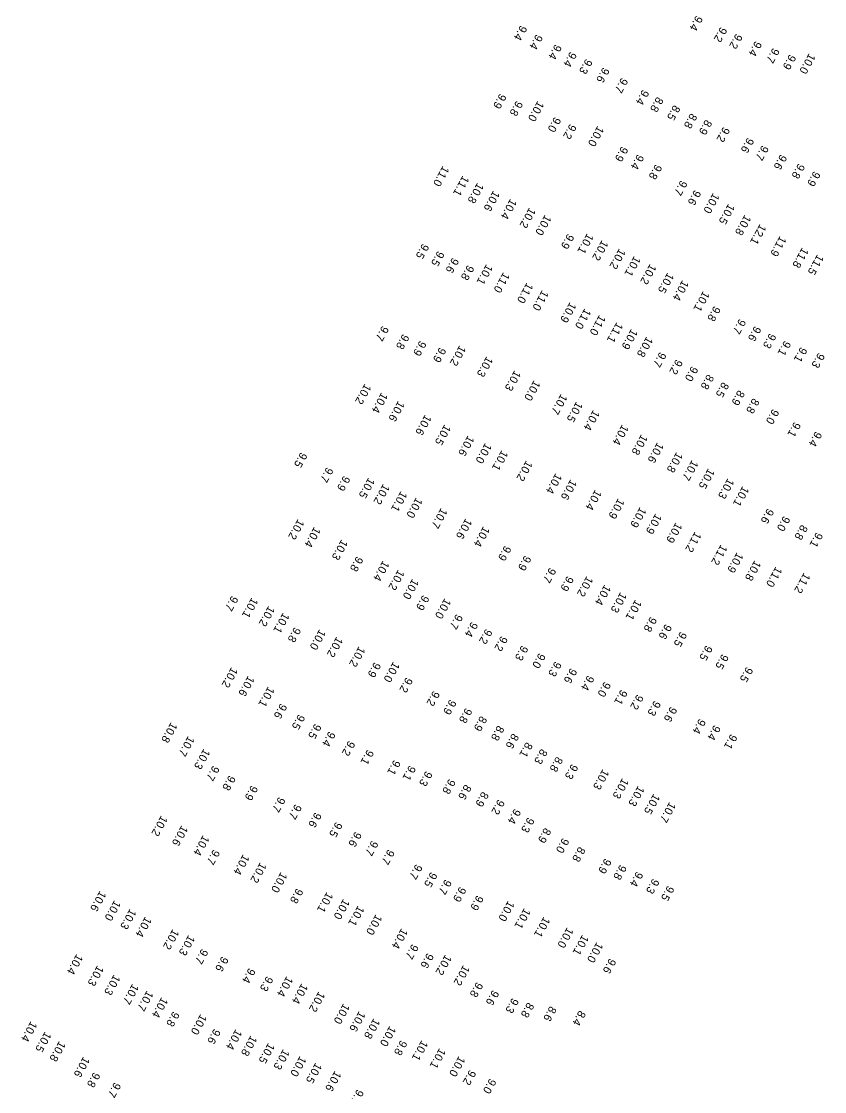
# Model space of a CAD drawing. Extents: x 988130 to 1132882, y 654656 to 841453.
# Drawn here: x 1052936 to 1053438, y 751779 to 752448 of the extents above; entities that cross this region are included whole.
import ezdxf

# ---------------------------------------------------------------- set-up
doc = ezdxf.new("R2010")
doc.units = 0
doc.layers.add('V-TOPO-SOUN', color=7, linetype='Continuous')

msp = doc.modelspace()

# ---------------------------------------------------------------- texts
at = {"layer": 'V-TOPO-SOUN'}
for s, p in [('9.4', (1053358.21, 752452.12)), ('9.4', (1053248.42, 752446.03)), ('9.2', (1053373.43, 752445.01)), ('9.2', (1053383.07, 752440.78)), ('9.4', (1053258.23, 752440.39)), ('9.4', (1053270.06, 752434.15)), ('9.4', (1053395.14, 752436.18)), ('9.4', (1053279.43, 752429.49)), ('9.7', (1053406.19, 752431.89)), ('9.9', (1053416.52, 752427.82)), ('10.0 ', (1053428.72, 752428.43)), ('9.3', (1053289.27, 752425.06)), ('9.6', (1053299.95, 752419.67)), ('9.7', (1053311.5, 752413.22)), ('9.9', (1053235.5, 752403.35)), ('9.4', (1053324.66, 752405.79)), ('8.8', (1053333.64, 752401.3)), ('9.8', (1053245.81, 752398.84)), ('10.0 ', (1053259.12, 752398.68)), ('8.5', (1053344.2, 752396.16)), ('9.0', (1053269.62, 752388.76)), ('8.8', (1053354.75, 752391.03)), ('9.2', (1053279.3, 752384.4)), ('10.0 ', (1053296.56, 752383.05)), ('8.9', (1053364.06, 752387.08)), ('9.2', (1053375.17, 752382.55)), ('9.6', (1053390.26, 752375.83)), ('9.9', (1053311.59, 752370.32)), ('9.7', (1053399.42, 752371.03)), ('9.4', (1053321.49, 752365.42)), ('9.6', (1053410.85, 752365.33)), ('11.0 ', (1053199.83, 752358.09)), ('9.8', (1053332.76, 752359.19)), ('9.8', (1053422.06, 752359.65)), ('9.9', (1053431.74, 752354.87)), ('11.1 ', (1053212.31, 752352.03)), ('10.8 ', (1053221.41, 752347.5)), ('9.7', (1053348.58, 752349.15)), ('10.6 ', (1053231.42, 752342.64)), ('9.6', (1053357.15, 752343.12)), ('10.0 ', (1053368.77, 752341.2)), ('10.4 ', (1053242.06, 752337.56)), ('10.5 ', (1053378.32, 752334.45)), ('10.2 ', (1053253.88, 752332.05)), ('10.0 ', (1053263.66, 752327.52)), ('10.8 ', (1053388.53, 752327.5)), ('12.1 ', (1053397.97, 752321.72)), ('9.9', (1053277.84, 752315.72)), ('10.1 ', (1053290.05, 752315.95)), ('11.9 ', (1053410.53, 752314.28)), ('9.5', (1053187.16, 752309.59)), ('10.2 ', (1053299.24, 752311.69)), ('11.8 ', (1053424.42, 752307.11)), ('9.5', (1053196.71, 752305)), ('9.6', (1053205.83, 752300.78)), ('10.2 ', (1053310.04, 752306.44)), ('10.1 ', (1053319.44, 752301.8)), ('11.5 ', (1053433.92, 752302.8)), ('9.8', (1053215.36, 752296.21)), ('10.1 ', (1053227.04, 752296.64)), ('10.2 ', (1053329.3, 752296.85)), ('11.0 ', (1053237.65, 752291.6)), ('10.5 ', (1053340.29, 752291.38)), ('10.4 ', (1053349.53, 752286.68)), ('11.0 ', (1053252.29, 752285.09)), ('11.0 ', (1053261.92, 752280.45)), ('10.1 ', (1053362.55, 752279.89)), ('10.9 ', (1053279.24, 752272.91)), ('11.0 ', (1053288.47, 752268.97)), ('9.8', (1053369.38, 752270.54)), ('11.0 ', (1053297.65, 752264.95)), ('11.1 ', (1053308.47, 752260.35)), ('9.7', (1053385.22, 752262.58)), ('9.7', (1053162.01, 752258.21)), ('10.9 ', (1053317.62, 752256.23)), ('9.6', (1053394.75, 752258.07)), ('9.3', (1053404.15, 752253.58)), ('9.8', (1053174.82, 752253.05)), ('9.9', (1053185.49, 752248.89)), ('10.8 ', (1053327.17, 752251.43)), ('9.1', (1053413.34, 752248.91)), ('9.9', (1053197.85, 752244.83)), ('10.2 ', (1053210.28, 752245.93)), ('9.7', (1053335.46, 752241.86)), ('9.1', (1053423.49, 752244.93)), ('9.3', (1053434.51, 752241.35)), ('10.3 ', (1053227.18, 752239.07)), ('9.2', (1053345.68, 752237.31)), ('10.3 ', (1053244.64, 752230.28)), ('9.0', (1053355.33, 752233.01)), ('8.8', (1053365.22, 752227.92)), ('10.2 ', (1053151.09, 752221.94)), ('10.0 ', (1053256.78, 752224.14)), ('8.5', (1053374.61, 752223.04)), ('10.4 ', (1053161.47, 752216.48)), ('10.7 ', (1053273.66, 752215.59)), ('8.9', (1053384.48, 752218)), ('10.6 ', (1053171.95, 752211.23)), ('10.5 ', (1053283.3, 752210.83)), ('8.8', (1053393.66, 752212.95)), ('10.6 ', (1053188.76, 752202.65)), ('10.4 ', (1053293.84, 752205.59)), ('9.0', (1053405.96, 752206.26)), ('10.5 ', (1053200.9, 752196.43)), ('10.4 ', (1053311.92, 752196.45)), ('9.1', (1053419.49, 752198.18)), ('10.6 ', (1053215.51, 752189.62)), ('10.8 ', (1053323.86, 752190.28)), ('9.4', (1053432.73, 752192.26)), ('10.0 ', (1053226.37, 752184.94)), ('10.1 ', (1053236.63, 752180.41)), ('10.6 ', (1053333.89, 752185.33)), ('9.5', (1053111.07, 752179.16)), ('10.2 ', (1053251.91, 752173.95)), ('10.8 ', (1053345.84, 752179.24)), ('10.7 ', (1053355.5, 752174.25)), ('9.7', (1053127.33, 752169.87)), ('10.5 ', (1053365.72, 752169.09)), ('9.9', (1053137.9, 752164.52)), ('10.5 ', (1053153.36, 752163.24)), ('10.4 ', (1053270.32, 752166)), ('10.6 ', (1053279.63, 752162.16)), ('10.3 ', (1053377.91, 752162.88)), ('10.2 ', (1053162.59, 752159.34)), ('10.1 ', (1053173.57, 752154.81)), ('10.4 ', (1053295.05, 752155.78)), ('10.1 ', (1053387.23, 752158.02)), ('10.0 ', (1053183.15, 752150.86)), ('10.9 ', (1053309.4, 752150.33)), ('10.7 ', (1053198.7, 752144.32)), ('10.9 ', (1053323.02, 752144.84)), ('10.9 ', (1053332.75, 752140.81)), ('9.6', (1053402.74, 752144.1)), ('10.2 ', (1053109.25, 752137.36)), ('10.6 ', (1053214.11, 752137.79)), ('10.4 ', (1053225.19, 752132.87)), ('10.9 ', (1053345.45, 752135.26)), ('9.0', (1053412.85, 752139.38)), ('8.8', (1053423.86, 752133.95)), ('10.4 ', (1053119.44, 752132.53)), ('11.2 ', (1053357.4, 752129.49)), ('9.1', (1053433.3, 752129.23)), ('10.3 ', (1053136.5, 752124.6)), ('9.9', (1053238.54, 752120.87)), ('11.2 ', (1053373.64, 752121.49)), ('9.8', (1053146.02, 752114.14)), ('9.9', (1053251.02, 752114.71)), ('10.9 ', (1053383.64, 752116.61)), ('10.4 ', (1053162.42, 752111.44)), ('9.7', (1053266.58, 752107.13)), ('10.8 ', (1053394.7, 752111.61)), ('11.0 ', (1053407.92, 752107.69)), ('10.2 ', (1053171.9, 752105.74)), ('10.0 ', (1053180.84, 752100.1)), ('9.9', (1053277.56, 752101.86)), ('10.2 ', (1053289.78, 752101.72)), ('11.2 ', (1053425.51, 752103.83)), ('10.4 ', (1053300.91, 752096.37)), ('9.7', (1053067.91, 752089.52)), ('10.1 ', (1053080.39, 752088.35)), ('9.9', (1053187.31, 752089.93)), ('10.0 ', (1053200.99, 752087.91)), ('10.3 ', (1053310.81, 752091.68)), ('10.1 ', (1053320.12, 752087.05)), ('10.2 ', (1053090.87, 752083.11)), ('10.1 ', (1053100, 752078.91)), ('9.7', (1053208.27, 752078.07)), ('9.4', (1053217.7, 752073.25)), ('9.8', (1053329.55, 752076.43)), ('9.8', (1053107.11, 752069.92)), ('10.0 ', (1053122.69, 752068.47)), ('9.2', (1053226.72, 752068.85)), ('9.6', (1053338.91, 752071.88)), ('9.5', (1053348.34, 752067.14)), ('10.2 ', (1053133.42, 752063.86)), ('9.2', (1053236.31, 752064.4)), ('10.2 ', (1053147.35, 752057.81)), ('9.3', (1053249.14, 752058.48)), ('9.0', (1053259.96, 752053.71)), ('9.5', (1053364.34, 752058.56)), ('9.5', (1053374.39, 752053.15)), ('9.9', (1053157.06, 752048.02)), ('10.0 ', (1053168.88, 752048.22)), ('9.3', (1053269.97, 752048.5)), ('10.2 ', (1053067.73, 752044.84)), ('10.6 ', (1053078.15, 752039.47)), ('9.6', (1053279.66, 752044.29)), ('9.4', (1053290.41, 752039.8)), ('9.5', (1053389.64, 752045.1)), ('10.1 ', (1053090.65, 752032.76)), ('9.2', (1053176.95, 752038.52)), ('9.0', (1053300.77, 752035.83)), ('9.2', (1053193.89, 752030.12)), ('9.1', (1053311.2, 752030.86)), ('9.2', (1053321.21, 752027.84)), ('9.6', (1053098.42, 752022.22)), ('9.9', (1053204.25, 752024.7)), ('9.8', (1053214.14, 752019.46)), ('9.3', (1053332.01, 752023.96)), ('9.6', (1053342.18, 752020.27)), ('9.5', (1053109.65, 752015.45)), ('8.9', (1053223.42, 752014.41)), ('9.4', (1053360.11, 752012.67)), ('10.8 ', (1053029.94, 752010.43)), ('9.5', (1053119.89, 752009.6)), ('8.8', (1053234.19, 752008.47)), ('9.4', (1053369.39, 752008.72)), ('10.7 ', (1053040.66, 752001.86)), ('9.4', (1053128.68, 752004.79)), ('8.6', (1053243.35, 752003.5)), ('9.1', (1053379.81, 752003.08)), ('10.3 ', (1053050.42, 751993.85)), ('9.2', (1053140.96, 751998.92)), ('9.1', (1053152.68, 751993.4)), ('8.1', (1053251.95, 751998.04)), ('8.3', (1053261.21, 751993.83)), ('9.1', (1053169.37, 751986.97)), ('8.8', (1053270.84, 751988.99)), ('9.7', (1053056.19, 751983.35)), ('9.1', (1053178.91, 751983.47)), ('9.3', (1053189.25, 751980.01)), ('9.3', (1053280.32, 751984.4)), ('10.3 ', (1053299.77, 751981.13)), ('9.8', (1053066.3, 751977.29)), ('9.8', (1053203.74, 751975.12)), ('10.3 ', (1053312.02, 751975.48)), ('9.9', (1053080.23, 751971.12)), ('8.6', (1053213.66, 751971.6)), ('8.9', (1053224.45, 751967.15)), ('10.3 ', (1053321.86, 751970.73)), ('10.5 ', (1053331.58, 751965.75)), ('9.7', (1053097.34, 751963.82)), ('9.7', (1053107.61, 751959.3)), ('9.2', (1053234.44, 751962.28)), ('10.7 ', (1053341.48, 751960.58)), ('9.6', (1053120, 751954.22)), ('9.4', (1053244.58, 751956.45)), ('10.2 ', (1053023.81, 751952.1)), ('10.6 ', (1053036.57, 751945.97)), ('9.5', (1053133.02, 751948.21)), ('9.3', (1053253, 751951.05)), ('10.4 ', (1053049.95, 751939.86)), ('9.6', (1053145.04, 751942.15)), ('8.9', (1053263.49, 751944.51)), ('9.7', (1053155.45, 751936.55)), ('9.0', (1053274.74, 751938.23)), ('8.8', (1053284.91, 751932.73)), ('9.7', (1053056.44, 751930.97)), ('10.4 ', (1053075.02, 751927.88)), ('9.7', (1053165.64, 751931.03)), ('10.2 ', (1053085.67, 751922.84)), ('9.7', (1053183.03, 751921.81)), ('9.9', (1053301.14, 751925.37)), ('9.8', (1053310.63, 751921.5)), ('10.0 ', (1053098.6, 751916.78)), ('9.5', (1053192.33, 751916.88)), ('9.4', (1053320.94, 751917.21)), ('9.3', (1053331.08, 751912.79)), ('9.8', (1053108.53, 751906.75)), ('9.7', (1053201.31, 751912.3)), ('9.9', (1053210.41, 751907.71)), ('9.5', (1053340.4, 751908.35)), ('10.6 ', (1052985.48, 751905.05)), ('10.0 ', (1052994.54, 751899.14)), ('10.1 ', (1053127.3, 751904.32)), ('10.0 ', (1053137.66, 751900.01)), ('9.9', (1053221.23, 751902.36)), ('10.0 ', (1053240.62, 751898.88)), ('10.3 ', (1053004.28, 751893.83)), ('10.1 ', (1053146.8, 751895.85)), ('10.1 ', (1053250.67, 751894.21)), ('10.4 ', (1053013.84, 751888.97)), ('10.0 ', (1053157.94, 751890.35)), ('10.1 ', (1053262.91, 751888.82)), ('10.2 ', (1053031.02, 751881.18)), ('10.4 ', (1053173.98, 751881.66)), ('10.0 ', (1053277.51, 751882.24)), ('10.3 ', (1053040.91, 751877.47)), ('10.1 ', (1053287.04, 751877.63)), ('10.0 ', (1053296.01, 751873.04)), ('10.4 ', (1052970.96, 751865.56)), ('9.7', (1053049.14, 751868.9)), ('9.7', (1053180.61, 751871.88)), ('9.6', (1053190.13, 751866.26)), ('9.6', (1053061.81, 751864.16)), ('10.2 ', (1053201.35, 751865.22)), ('10.2 ', (1053212.64, 751858.68)), ('9.6', (1053304.07, 751862.91)), ('10.3 ', (1052983.92, 751858.44)), ('10.3 ', (1052994.28, 751852.71)), ('9.4', (1053078.67, 751856.89)), ('10.7 ', (1053005.85, 751846.95)), ('9.3', (1053089.76, 751851.83)), ('10.4 ', (1053102.22, 751851.73)), ('10.4 ', (1053111.56, 751847.22)), ('9.8', (1053220.91, 751848.09)), ('10.7 ', (1053014.93, 751842.75)), ('10.4 ', (1053024.08, 751838.59)), ('10.2 ', (1053122.24, 751842.19)), ('9.6', (1053230.93, 751843.09)), ('10.0 ', (1053137.72, 751834.67)), ('9.3', (1053243.23, 751838.19)), ('8.8', (1053252.84, 751835.4)), ('8.6', (1053266.85, 751833.12)), ('9.8', (1053031.24, 751829.77)), ('10.0 ', (1053048.38, 751827.97)), ('10.6 ', (1053147.49, 751829.88)), ('10.8 ', (1053156.61, 751825.39)), ('8.4', (1053285.11, 751830.37)), ('10.4 ', (1052942.34, 751823.58)), ('9.6', (1053056.87, 751818.93)), ('10.4 ', (1053070.37, 751818.57)), ('10.0 ', (1053166.59, 751820.65)), ('10.5 ', (1052951.18, 751817.11)), ('10.8 ', (1053079.76, 751814.65)), ('10.8 ', (1052960.1, 751811.19)), ('10.5 ', (1053090.75, 751810.02)), ('10.3 ', (1053100.07, 751806.13)), ('9.8', (1053173.55, 751811.81)), ('10.1 ', (1053186.6, 751811.7)), ('10.1 ', (1053197.71, 751806.79)), ('10.6 ', (1052975.2, 751801.44)), ('10.0 ', (1053110.52, 751801.84)), ('10.0 ', (1053209.83, 751801.8)), ('10.5 ', (1053120.29, 751797.64)), ('10.6 ', (1053132.37, 751792.59)), ('9.2', (1053216.55, 751793.25)), ('9.8', (1052981.66, 751791.8)), ('9.7', (1052994.61, 751785.49)), ('9.0', (1053229.17, 751787.86)), ('9.7', (1053146.35, 751781.12))]:
    msp.add_text(s, height=5, rotation=241, dxfattribs=at).set_placement(p)

doc.saveas('drawing.dxf')
